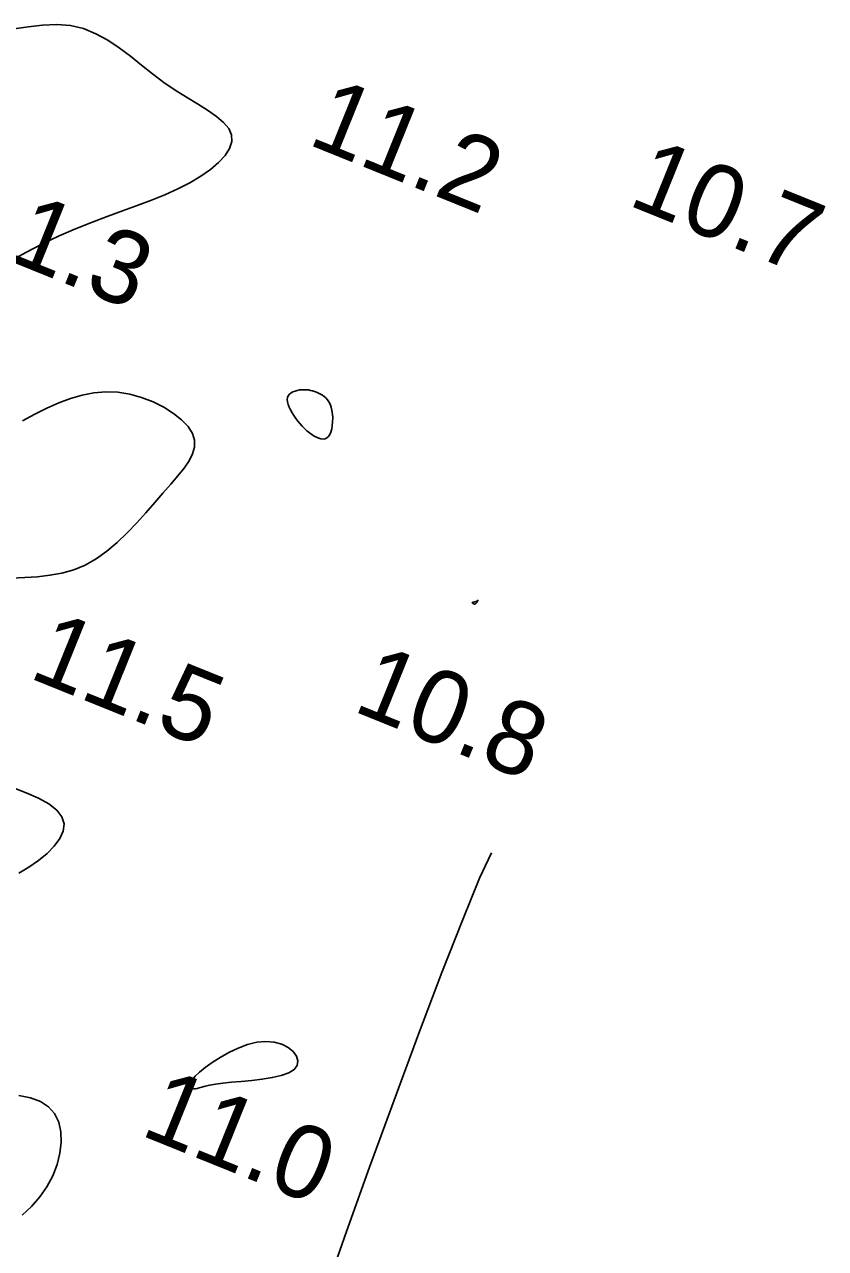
# Model space of a CAD drawing. Extents: x 3040093 to 3056816, y 408076 to 509144.
# Drawn here: x 3043991 to 3044045.8, y 438677.4 to 438761.2 of the extents above; entities that cross this region are included whole.
import ezdxf

# ---------------------------------------------------------------- set-up
doc = ezdxf.new("R2010")
doc.units = 0
doc.layers.add('V-CHAN-CONT-EL12-1112', color=7, linetype='Continuous')
doc.layers.add('V-TOPO-SOUN-0810', color=7, linetype='Continuous')

msp = doc.modelspace()

# ---------------------------------------------------------------- linework, layer by layer
at = {"layer": 'V-CHAN-CONT-EL12-1112'}
for points in [[(3043990.275, 438760.867), (3043991.233, 438761.009), (3043992.209, 438761.122), (3043993.18, 438761.164), (3043994.12, 438761.093), (3043995.012, 438760.878), (3043995.859, 438760.534), (3043996.67, 438760.087), (3043997.455, 438759.562), (3043998.222, 438758.985), (3043998.981, 438758.382), (3043999.741, 438757.78), (3044000.511, 438757.202), (3044001.295, 438756.671), (3044002.072, 438756.181), (3044002.817, 438755.724), (3044003.503, 438755.291), (3044004.106, 438754.872), (3044004.6, 438754.458), (3044004.957, 438754.039), (3044005.154, 438753.607), (3044005.17, 438753.154), (3044005.016, 438752.685), (3044004.709, 438752.206), (3044004.265, 438751.725), (3044003.702, 438751.248), (3044003.036, 438750.782), (3044002.283, 438750.334), (3044001.462, 438749.911), (3044000.586, 438749.517), (3043999.662, 438749.142), (3043998.694, 438748.777), (3043997.686, 438748.41), (3043996.644, 438748.029), (3043995.57, 438747.623), (3043994.47, 438747.181), (3043993.347, 438746.692), (3043992.207, 438746.147), (3043991.058, 438745.555), (3043989.907, 438744.925)], [(3043990.842, 438734.036), (3043991.682, 438734.493), (3043992.507, 438734.908), (3043993.32, 438735.271), (3043994.125, 438735.573), (3043994.927, 438735.805), (3043995.73, 438735.959), (3043996.537, 438736.024), (3043997.354, 438735.992), (3043998.179, 438735.858), (3043998.995, 438735.633), (3043999.78, 438735.33), (3044000.512, 438734.965), (3044001.17, 438734.552), (3044001.73, 438734.105), (3044002.172, 438733.64), (3044002.473, 438733.17), (3044002.617, 438732.707), (3044002.615, 438732.246), (3044002.483, 438731.78), (3044002.238, 438731.301), (3044001.896, 438730.801), (3044001.474, 438730.273), (3044000.987, 438729.708), (3044000.453, 438729.098), (3043999.885, 438728.442), (3043999.287, 438727.754), (3043998.66, 438727.057), (3043998.005, 438726.371), (3043997.323, 438725.717), (3043996.614, 438725.117), (3043995.881, 438724.591), (3043995.124, 438724.16), (3043994.344, 438723.84), (3043993.54, 438723.615), (3043992.714, 438723.466), (3043991.864, 438723.373), (3043990.991, 438723.314), (3043990.095, 438723.269)], [(3043990.146, 438708.94), (3043991.088, 438708.592), (3043991.929, 438708.219), (3043992.639, 438707.82), (3043993.187, 438707.394), (3043993.541, 438706.94), (3043993.681, 438706.458), (3043993.622, 438705.956), (3043993.392, 438705.445), (3043993.017, 438704.934), (3043992.522, 438704.431), (3043991.934, 438703.948), (3043991.28, 438703.494), (3043990.586, 438703.078)], [(3044011.628, 438674.601), (3044013.021, 438678.558), (3044014.598, 438682.958), (3044016.27, 438687.546), (3044017.948, 438692.071), (3044019.543, 438696.279), (3044020.966, 438699.918), (3044022.128, 438702.735), (3044022.941, 438704.475)], [(3043990.588, 438687.868), (3043991.377, 438687.709), (3043992.06, 438687.459), (3043992.618, 438687.102), (3043993.036, 438686.626), (3043993.317, 438686.047), (3043993.467, 438685.388), (3043993.493, 438684.668), (3043993.404, 438683.911), (3043993.205, 438683.136), (3043992.904, 438682.367), (3043992.507, 438681.624), (3043992.023, 438680.926), (3043991.46, 438680.277), (3043990.827, 438679.679)]]:
    msp.add_lwpolyline(points, dxfattribs=at)
for points in [[(3044009.029, 438735.758), (3044009.111, 438735.863), (3044009.219, 438735.951), (3044009.347, 438736.023), (3044009.491, 438736.079), (3044009.644, 438736.121), (3044009.803, 438736.15), (3044009.961, 438736.166), (3044010.115, 438736.172), (3044010.265, 438736.166), (3044010.41, 438736.15), (3044010.552, 438736.125), (3044010.691, 438736.091), (3044010.828, 438736.048), (3044010.963, 438735.997), (3044011.097, 438735.939), (3044011.231, 438735.874), (3044011.362, 438735.799), (3044011.489, 438735.71), (3044011.608, 438735.607), (3044011.718, 438735.484), (3044011.816, 438735.339), (3044011.901, 438735.17), (3044011.97, 438734.972), (3044012.021, 438734.746), (3044012.053, 438734.498), (3044012.068, 438734.239), (3044012.064, 438733.976), (3044012.042, 438733.721), (3044012.003, 438733.483), (3044011.945, 438733.27), (3044011.87, 438733.093), (3044011.777, 438732.959), (3044011.668, 438732.866), (3044011.545, 438732.812), (3044011.411, 438732.792), (3044011.267, 438732.805), (3044011.115, 438732.845), (3044010.958, 438732.91), (3044010.797, 438732.997), (3044010.634, 438733.102), (3044010.471, 438733.224), (3044010.309, 438733.36), (3044010.148, 438733.51), (3044009.991, 438733.671), (3044009.837, 438733.843), (3044009.689, 438734.023), (3044009.547, 438734.21), (3044009.412, 438734.402), (3044009.289, 438734.596), (3044009.18, 438734.789), (3044009.089, 438734.979), (3044009.02, 438735.161), (3044008.976, 438735.333), (3044008.961, 438735.492), (3044008.978, 438735.634)], [(3044021.623, 438721.605), (3044021.637, 438721.613), (3044021.655, 438721.62), (3044021.677, 438721.626), (3044021.7, 438721.631), (3044021.724, 438721.636), (3044021.747, 438721.64), (3044021.768, 438721.644), (3044021.787, 438721.646), (3044021.803, 438721.649), (3044021.817, 438721.652), (3044021.831, 438721.655), (3044021.844, 438721.659), (3044021.857, 438721.665), (3044021.871, 438721.673), (3044021.887, 438721.683), (3044021.905, 438721.695), (3044021.925, 438721.708), (3044021.944, 438721.722), (3044021.963, 438721.735), (3044021.98, 438721.746), (3044021.995, 438721.753), (3044022.005, 438721.756), (3044022.01, 438721.753), (3044022.01, 438721.744), (3044022.005, 438721.729), (3044021.995, 438721.71), (3044021.982, 438721.687), (3044021.966, 438721.663), (3044021.949, 438721.638), (3044021.931, 438721.613), (3044021.913, 438721.59), (3044021.896, 438721.57), (3044021.88, 438721.552), (3044021.865, 438721.537), (3044021.85, 438721.525), (3044021.836, 438721.515), (3044021.824, 438721.507), (3044021.811, 438721.501), (3044021.8, 438721.497), (3044021.789, 438721.495), (3044021.778, 438721.495), (3044021.767, 438721.496), (3044021.757, 438721.498), (3044021.745, 438721.502), (3044021.733, 438721.508), (3044021.719, 438721.514), (3044021.704, 438721.521), (3044021.688, 438721.53), (3044021.671, 438721.539), (3044021.654, 438721.548), (3044021.639, 438721.558), (3044021.627, 438721.568), (3044021.618, 438721.578), (3044021.614, 438721.588), (3044021.615, 438721.597)], [(3044008.075, 438691.522), (3044008.585, 438691.373), (3044009.017, 438691.148), (3044009.355, 438690.868), (3044009.583, 438690.556), (3044009.683, 438690.234), (3044009.639, 438689.922), (3044009.434, 438689.645), (3044009.062, 438689.417), (3044008.549, 438689.237), (3044007.932, 438689.097), (3044007.246, 438688.988), (3044006.528, 438688.903), (3044005.814, 438688.834), (3044005.141, 438688.773), (3044004.544, 438688.713), (3044004.051, 438688.647), (3044003.657, 438688.577), (3044003.348, 438688.508), (3044003.109, 438688.444), (3044002.925, 438688.39), (3044002.784, 438688.349), (3044002.67, 438688.325), (3044002.57, 438688.324), (3044002.474, 438688.348), (3044002.392, 438688.401), (3044002.336, 438688.486), (3044002.321, 438688.604), (3044002.36, 438688.758), (3044002.468, 438688.951), (3044002.658, 438689.185), (3044002.943, 438689.463), (3044003.332, 438689.783), (3044003.812, 438690.129), (3044004.362, 438690.479), (3044004.964, 438690.813), (3044005.599, 438691.11), (3044006.246, 438691.35), (3044006.887, 438691.511), (3044007.503, 438691.573)]]:
    msp.add_lwpolyline(points, close=True, dxfattribs=at)

# ---------------------------------------------------------------- texts
at = {"layer": 'V-TOPO-SOUN-0810'}
for s, p in [('11.2 ', (3044010.253, 438753.01)), ('10.7 ', (3044032.173, 438748.85)), ('11.3 ', (3043986.303, 438746.45)), ('11.5 ', (3043991.163, 438716.5)), ('10.8 ', (3044013.343, 438714.23)), ('11.0 ', (3043998.803, 438685.2))]:
    msp.add_text(s, height=5, rotation=338, dxfattribs=at).set_placement(p)

doc.saveas('drawing.dxf')
